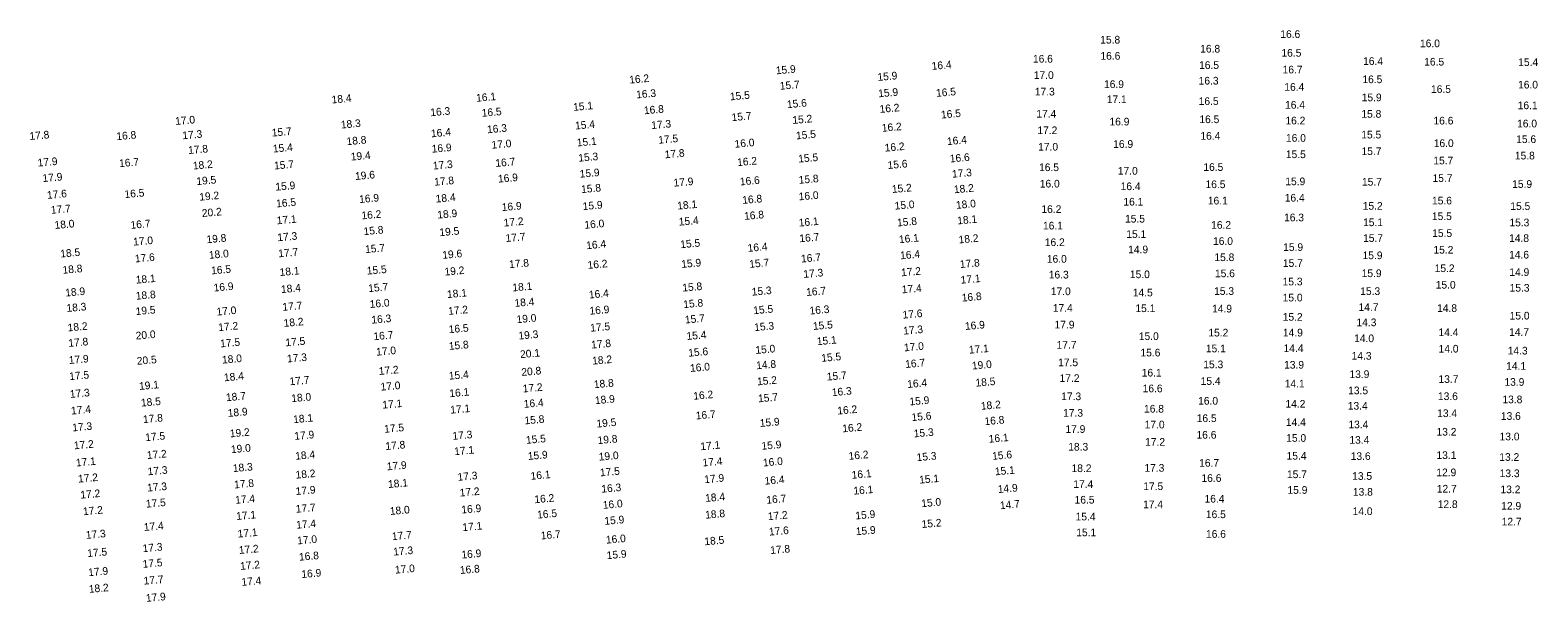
# Model space of a CAD drawing. Extents: x 1023796 to 1112670, y 656573 to 837340.
# Drawn here: x 1045282 to 1046266, y 764101 to 764474 of the extents above; entities that cross this region are included whole.
import ezdxf

# ---------------------------------------------------------------- set-up
doc = ezdxf.new("R2010")
doc.units = 0
doc.layers.add('V-TOPO-SOUN', color=7, linetype='Continuous')

msp = doc.modelspace()

# ---------------------------------------------------------------- texts
at = {"layer": 'V-TOPO-SOUN'}
for s, rotation, p in [('16.6 ', 360, (1046097.96, 764469.1)), ('15.8 ', 360, (1045980.38, 764465.48)), ('16.8 ', 360, (1046045.65, 764459.59)), ('16.5 ', 360, (1046098.7, 764456.91)), ('16.0 ', 360, (1046189.14, 764463.08)), ('15.9 ', 5, (1045768.76, 764445.37)), ('16.4 ', 5, (1045870.52, 764448.28)), ('16.6 ', 360, (1045936.45, 764453.04)), ('16.6 ', 360, (1045980.5, 764454.94)), ('16.5 ', 360, (1046044.91, 764448.9)), ('16.4 ', 360, (1046152.01, 764451.52)), ('16.5 ', 360, (1046191.92, 764451.11)), ('15.4 ', 360, (1046253.28, 764450.81)), ('16.2 ', 5, (1045673.04, 764439.33)), ('15.9 ', 5, (1045835.13, 764441.07)), ('17.0 ', 360, (1045936.99, 764442.4)), ('16.9 ', 360, (1045982.85, 764436.45)), ('16.3 ', 360, (1046044.62, 764438.74)), ('16.7 ', 360, (1046099.46, 764445.98)), ('16.5 ', 360, (1046151.54, 764439.62)), ('18.4 ', 5, (1045478.75, 764426.36)), ('16.1 ', 5, (1045573.07, 764427.45)), ('16.3 ', 5, (1045677.58, 764429.65)), ('15.5 ', 5, (1045738.81, 764428.38)), ('15.7 ', 5, (1045771.35, 764435.29)), ('15.9 ', 5, (1045835.63, 764430.36)), ('16.5 ', 5, (1045873.38, 764430.67)), ('17.3 ', 360, (1045937.68, 764431.6)), ('17.1 ', 360, (1045984.61, 764426.6)), ('16.4 ', 360, (1046100.58, 764434.63)), ('15.9 ', 360, (1046151.1, 764427.82)), ('16.5 ', 360, (1046196.34, 764433.23)), ('16.0 ', 360, (1046253.18, 764436.14)), ('16.3 ', 5, (1045543.19, 764418.02)), ('16.5 ', 5, (1045576.74, 764417.67)), ('15.1 ', 5, (1045636.41, 764421.52)), ('16.8 ', 5, (1045682.64, 764419.31)), ('15.6 ', 5, (1045776.01, 764423.28)), ('16.2 ', 5, (1045836.52, 764420.2)), ('16.5 ', 5, (1045876.61, 764416.53)), ('17.4 ', 360, (1045938.64, 764417.13)), ('16.5 ', 360, (1046044.64, 764425.4)), ('16.4 ', 360, (1046101.04, 764422.98)), ('15.8 ', 360, (1046150.87, 764417.07)), ('16.1 ', 360, (1046252.94, 764422.66)), ('17.0 ', 5, (1045376.59, 764412.33)), ('18.3 ', 5, (1045484.77, 764410.02)), ('16.3 ', 5, (1045580.21, 764406.91)), ('15.4 ', 5, (1045637.68, 764409.38)), ('17.3 ', 5, (1045687.42, 764409.67)), ('15.7 ', 5, (1045739.89, 764414.84)), ('15.2 ', 5, (1045779.58, 764413)), ('16.2 ', 5, (1045837.96, 764407.88)), ('16.9 ', 360, (1045986.41, 764412.06)), ('16.5 ', 360, (1046045.1, 764413.56)), ('16.2 ', 360, (1046101.28, 764412.74)), ('16.6 ', 360, (1046197.96, 764412.68)), ('16.0 ', 360, (1046252.55, 764410.78)), ('17.8 ', 5, (1045281.42, 764402.54)), ('16.8 ', 5, (1045338.21, 764402.41)), ('17.3 ', 5, (1045381.26, 764403)), ('15.7 ', 5, (1045439.64, 764404.77)), ('18.8 ', 5, (1045488.48, 764399.16)), ('16.4 ', 5, (1045543.6, 764404.27)), ('17.0 ', 5, (1045583.15, 764396.83)), ('15.1 ', 5, (1045638.82, 764398.33)), ('17.5 ', 5, (1045691.98, 764400.08)), ('16.0 ', 5, (1045741.85, 764397.47)), ('15.5 ', 5, (1045781.95, 764402.92)), ('16.4 ', 5, (1045880.5, 764399.2)), ('17.2 ', 360, (1045939.32, 764406.37)), ('16.9 ', 360, (1045988.85, 764397.43)), ('16.4 ', 360, (1046045.78, 764402.75)), ('16.0 ', 360, (1046101.63, 764401.4)), ('15.5 ', 360, (1046150.83, 764403.56)), ('16.0 ', 360, (1046198.13, 764397.97)), ('15.6 ', 360, (1046251.96, 764400.58)), ('17.8 ', 5, (1045385.04, 764393.38)), ('15.4 ', 5, (1045440.36, 764394.35)), ('19.4 ', 5, (1045491.22, 764389.13)), ('16.9 ', 5, (1045544.1, 764394.25)), ('15.3 ', 5, (1045639.79, 764388.36)), ('17.8 ', 5, (1045696.21, 764390.59)), ('15.5 ', 5, (1045783.4, 764387.79)), ('16.2 ', 5, (1045839.85, 764394.95)), ('16.6 ', 5, (1045882.36, 764387.87)), ('17.0 ', 360, (1045939.85, 764395.63)), ('15.5 ', 360, (1046101.58, 764390.73)), ('15.7 ', 360, (1046150.98, 764392.76)), ('15.8 ', 360, (1046251.1, 764389.88)), ('17.9 ', 5, (1045286.79, 764385.2)), ('16.7 ', 5, (1045339.98, 764384.82)), ('18.2 ', 5, (1045388.14, 764383.28)), ('15.7 ', 5, (1045441.16, 764383.31)), ('19.6 ', 5, (1045494.03, 764376.44)), ('17.3 ', 5, (1045544.8, 764383.25)), ('16.7 ', 5, (1045585.64, 764384.96)), ('15.9 ', 5, (1045640.69, 764377.93)), ('16.2 ', 5, (1045743.53, 764385.49)), ('15.6 ', 5, (1045841.75, 764383.6)), ('17.3 ', 5, (1045883.78, 764377.92)), ('16.5 ', 360, (1045940.43, 764382.26)), ('17.0 ', 360, (1045991.86, 764379.94)), ('16.5 ', 360, (1046047.71, 764382.41)), ('15.7 ', 360, (1046197.87, 764386.67)), ('17.9 ', 5, (1045289.98, 764375.11)), ('19.5 ', 5, (1045390.43, 764373.12)), ('15.9 ', 5, (1045442.01, 764369.49)), ('17.8 ', 5, (1045545.66, 764372.71)), ('16.9 ', 5, (1045587.36, 764374.71)), ('15.8 ', 5, (1045641.63, 764367.9)), ('17.9 ', 5, (1045701.97, 764372.09)), ('16.6 ', 5, (1045745.3, 764372.89)), ('15.8 ', 5, (1045783.7, 764373.96)), ('15.2 ', 5, (1045844.54, 764367.96)), ('18.2 ', 5, (1045885.03, 764367.78)), ('16.0 ', 360, (1045940.92, 764371.56)), ('16.4 ', 360, (1045993.71, 764369.86)), ('16.5 ', 360, (1046049.12, 764371.17)), ('15.9 ', 360, (1046101.22, 764373.08)), ('15.7 ', 360, (1046151.27, 764372.77)), ('15.7 ', 360, (1046197.33, 764375.21)), ('15.9 ', 360, (1046249.34, 764371.33)), ('17.6 ', 5, (1045292.87, 764364.13)), ('16.5 ', 5, (1045343.52, 764364.64)), ('19.2 ', 5, (1045392.33, 764362.93)), ('16.5 ', 5, (1045442.5, 764358.56)), ('16.9 ', 5, (1045496.7, 764361.41)), ('18.4 ', 5, (1045546.66, 764361.71)), ('15.9 ', 5, (1045642.66, 764356.81)), ('18.1 ', 5, (1045704.39, 764357.15)), ('16.8 ', 5, (1045746.85, 764360.83)), ('16.0 ', 5, (1045783.7, 764363.15)), ('15.0 ', 5, (1045846.35, 764357.1)), ('18.0 ', 5, (1045886.38, 764357.61)), ('16.1 ', 360, (1045995.49, 764359.81)), ('16.1 ', 360, (1046050.64, 764360.5)), ('16.4 ', 360, (1046100.83, 764362.38)), ('15.6 ', 360, (1046197, 764360.53)), ('17.7 ', 5, (1045295.38, 764354.38)), ('20.2 ', 5, (1045394.02, 764352.33)), ('17.1 ', 5, (1045442.88, 764347.54)), ('16.2 ', 5, (1045498.22, 764350.76)), ('18.9 ', 5, (1045547.74, 764351.27)), ('16.9 ', 5, (1045589.82, 764356.18)), ('16.8 ', 5, (1045748.04, 764350.42)), ('18.1 ', 5, (1045887.22, 764347.48)), ('16.2 ', 360, (1045941.98, 764354.97)), ('15.5 ', 360, (1045996.56, 764348.7)), ('16.3 ', 360, (1046100.4, 764349.53)), ('15.2 ', 360, (1046151.75, 764357.1)), ('15.5 ', 360, (1046196.94, 764350.35)), ('15.5 ', 360, (1046248.14, 764356.92)), ('18.0 ', 5, (1045297.83, 764344.51)), ('16.7 ', 5, (1045347.44, 764344.59)), ('15.8 ', 5, (1045499.6, 764340.48)), ('19.5 ', 5, (1045549.1, 764339.78)), ('17.2 ', 5, (1045591.05, 764346.07)), ('16.0 ', 5, (1045643.79, 764344.64)), ('15.4 ', 5, (1045705.38, 764346.67)), ('16.1 ', 5, (1045783.73, 764346.07)), ('15.8 ', 5, (1045847.92, 764346.15)), ('16.1 ', 360, (1045942.99, 764344.19)), ('15.1 ', 360, (1045997.4, 764338.65)), ('16.2 ', 360, (1046052.8, 764344.66)), ('15.1 ', 360, (1046151.98, 764346.36)), ('15.5 ', 360, (1046197.11, 764339.3)), ('15.3 ', 360, (1046247.52, 764346.26)), ('17.0 ', 5, (1045349.12, 764333.63)), ('19.8 ', 5, (1045397.03, 764335.2)), ('17.3 ', 5, (1045443.3, 764336.48)), ('15.7 ', 5, (1045500.6, 764328.77)), ('17.7 ', 5, (1045592.31, 764335.99)), ('16.4 ', 5, (1045644.96, 764331.28)), ('15.5 ', 5, (1045706.37, 764331.93)), ('16.4 ', 5, (1045750.36, 764329.56)), ('16.7 ', 5, (1045784.13, 764335.83)), ('16.1 ', 5, (1045849.15, 764335.23)), ('18.2 ', 5, (1045888.12, 764335.07)), ('16.2 ', 360, (1045944.19, 764333.38)), ('14.9 ', 360, (1045998.61, 764328.67)), ('16.0 ', 360, (1046054.03, 764334.13)), ('15.9 ', 360, (1046099.82, 764330.18)), ('15.7 ', 360, (1046151.99, 764336.09)), ('15.2 ', 360, (1046197.93, 764328.44)), ('14.8 ', 360, (1046247.31, 764336.03)), ('18.5 ', 5, (1045301.56, 764325.89)), ('17.6 ', 5, (1045350.29, 764322.67)), ('18.0 ', 5, (1045398.6, 764325.04)), ('17.7 ', 5, (1045443.9, 764326)), ('19.6 ', 5, (1045551.01, 764325.03)), ('17.8 ', 5, (1045594.59, 764318.95)), ('16.2 ', 5, (1045645.86, 764318.47)), ('15.9 ', 5, (1045707.02, 764319.08)), ('15.7 ', 5, (1045751.4, 764319.13)), ('16.7 ', 5, (1045785.22, 764322.6)), ('16.4 ', 5, (1045849.92, 764324.69)), ('17.8 ', 5, (1045888.91, 764319)), ('16.0 ', 360, (1045945.52, 764322.53)), ('15.8 ', 360, (1046054.9, 764323.57)), ('15.7 ', 360, (1046099.65, 764319.79)), ('15.9 ', 360, (1046151.66, 764324.84)), ('14.6 ', 360, (1046247.32, 764325.25)), ('18.8 ', 5, (1045303.05, 764315.27)), ('18.1 ', 5, (1045350.85, 764308.85)), ('16.5 ', 5, (1045400.06, 764314.88)), ('18.1 ', 5, (1045444.78, 764313.81)), ('15.5 ', 5, (1045501.68, 764314.74)), ('19.2 ', 5, (1045552.45, 764314.09)), ('17.3 ', 5, (1045786.72, 764312.56)), ('17.2 ', 5, (1045850.54, 764313.62)), ('17.1 ', 5, (1045889.44, 764308.8)), ('16.3 ', 360, (1045946.78, 764312.22)), ('15.0 ', 360, (1045999.75, 764312.44)), ('15.6 ', 360, (1046055.29, 764313.07)), ('15.9 ', 360, (1046151.07, 764313.15)), ('15.2 ', 360, (1046198.73, 764316.4)), ('14.9 ', 360, (1046247.49, 764313.89)), ('18.9 ', 5, (1045304.81, 764300.44)), ('18.8 ', 5, (1045350.88, 764298.34)), ('16.9 ', 5, (1045401.69, 764303.71)), ('18.4 ', 5, (1045445.68, 764302.69)), ('15.7 ', 5, (1045502.65, 764303.32)), ('18.1 ', 5, (1045554.08, 764299.43)), ('18.1 ', 5, (1045596.76, 764303.76)), ('16.4 ', 5, (1045646.71, 764299.15)), ('15.8 ', 5, (1045707.72, 764303.66)), ('15.3 ', 5, (1045753.02, 764301)), ('16.7 ', 5, (1045788.55, 764300.79)), ('17.4 ', 5, (1045850.99, 764302.5)), ('17.0 ', 360, (1045948.12, 764301.35)), ('14.5 ', 360, (1046001.63, 764300.56)), ('15.3 ', 360, (1046054.71, 764301.52)), ('15.3 ', 360, (1046099.45, 764307.72)), ('15.3 ', 360, (1046150.14, 764301.47)), ('15.0 ', 360, (1046199.42, 764305.61)), ('15.3 ', 360, (1046247.67, 764303.65)), ('18.3 ', 5, (1045305.61, 764290.38)), ('19.5 ', 5, (1045350.78, 764288.34)), ('17.0 ', 5, (1045403.57, 764288.02)), ('17.7 ', 5, (1045446.58, 764291.12)), ('16.0 ', 5, (1045503.59, 764292.96)), ('17.2 ', 5, (1045554.8, 764288.49)), ('18.4 ', 5, (1045598.14, 764293.69)), ('16.9 ', 5, (1045647.09, 764288.58)), ('15.8 ', 5, (1045708.34, 764292.87)), ('15.5 ', 5, (1045754.03, 764288.88)), ('16.3 ', 5, (1045790.76, 764288.69)), ('16.8 ', 5, (1045890.16, 764297.15)), ('17.4 ', 360, (1045949.4, 764290.49)), ('15.1 ', 360, (1046003.35, 764290.32)), ('14.9 ', 360, (1046053.39, 764290.04)), ('15.0 ', 360, (1046099.48, 764297.26)), ('14.7 ', 360, (1046149.02, 764291.03)), ('14.8 ', 360, (1046200.32, 764290.41)), ('17.2 ', 5, (1045404.72, 764277.88)), ('18.2 ', 5, (1045447.4, 764280.63)), ('16.3 ', 5, (1045504.69, 764282.73)), ('19.0 ', 5, (1045599.47, 764283.05)), ('15.7 ', 5, (1045709.4, 764282.85)), ('15.3 ', 5, (1045754.67, 764277.89)), ('15.5 ', 5, (1045792.99, 764278.62)), ('17.6 ', 5, (1045851.53, 764286)), ('16.9 ', 5, (1045892.26, 764278.62)), ('17.9 ', 360, (1045950.56, 764279.63)), ('15.2 ', 360, (1046099.52, 764284.69)), ('14.3 ', 360, (1046147.69, 764281.11)), ('15.0 ', 360, (1046247.67, 764285.47)), ('18.2 ', 5, (1045306.39, 764277.68)), ('20.0 ', 5, (1045350.82, 764272.37)), ('16.7 ', 5, (1045506.04, 764271.93)), ('16.5 ', 5, (1045555.18, 764276.52)), ('19.3 ', 5, (1045600.72, 764272.38)), ('17.5 ', 5, (1045647.57, 764277.49)), ('15.4 ', 5, (1045710.46, 764272.08)), ('15.1 ', 5, (1045795.52, 764268.69)), ('17.3 ', 5, (1045851.9, 764275.58)), ('15.0 ', 360, (1046005.58, 764272.09)), ('15.2 ', 360, (1046050.97, 764274.41)), ('14.9 ', 360, (1046099.65, 764274.43)), ('14.0 ', 360, (1046146.14, 764270.7)), ('14.4 ', 360, (1046201.24, 764274.62)), ('14.7 ', 360, (1046247.33, 764274.79)), ('17.8 ', 5, (1045306.83, 764267.59)), ('17.5 ', 5, (1045405.95, 764267.26)), ('17.5 ', 5, (1045448.54, 764267.94)), ('17.0 ', 5, (1045507.78, 764261.85)), ('15.8 ', 5, (1045555.23, 764265.63)), ('20.1 ', 5, (1045601.8, 764260.24)), ('17.8 ', 5, (1045648.16, 764266.48)), ('15.6 ', 5, (1045711.59, 764261.19)), ('15.0 ', 5, (1045755.42, 764262.99)), ('17.0 ', 5, (1045852.44, 764264.67)), ('17.1 ', 5, (1045894.81, 764263.15)), ('17.7 ', 360, (1045951.89, 764266.45)), ('15.6 ', 360, (1046006.65, 764261.39)), ('15.1 ', 360, (1046049.34, 764264.06)), ('14.4 ', 360, (1046100.07, 764264.27)), ('14.3 ', 360, (1046144.51, 764259.28)), ('14.0 ', 360, (1046201.29, 764263.91)), ('14.3 ', 360, (1046246.42, 764262.65)), ('17.9 ', 5, (1045307.12, 764256.43)), ('20.5 ', 5, (1045351.53, 764255.89)), ('18.0 ', 5, (1045407.18, 764256.68)), ('17.3 ', 5, (1045449.61, 764257.43)), ('17.2 ', 5, (1045509.5, 764249.3)), ('20.8 ', 5, (1045602.63, 764248.64)), ('18.2 ', 5, (1045648.85, 764256.02)), ('16.0 ', 5, (1045712.75, 764251.24)), ('14.8 ', 5, (1045755.95, 764252.97)), ('15.5 ', 5, (1045798.44, 764257.86)), ('16.7 ', 5, (1045853.23, 764253.83)), ('19.0 ', 5, (1045896.79, 764252.81)), ('17.5 ', 360, (1045952.91, 764255.02)), ('15.3 ', 360, (1046047.68, 764253.7)), ('13.9 ', 360, (1046100.42, 764253.44)), ('14.1 ', 360, (1046245.41, 764252.66)), ('17.5 ', 5, (1045307.4, 764245.91)), ('19.1 ', 5, (1045353, 764239.52)), ('18.4 ', 5, (1045408.42, 764245.15)), ('17.7 ', 5, (1045451.24, 764242.55)), ('17.0 ', 5, (1045510.7, 764239.03)), ('15.4 ', 5, (1045555.26, 764246.19)), ('18.8 ', 5, (1045649.94, 764240.63)), ('15.2 ', 5, (1045756.53, 764242.5)), ('15.7 ', 5, (1045802.01, 764245.63)), ('16.4 ', 5, (1045854.56, 764240.77)), ('18.5 ', 5, (1045899.13, 764241.65)), ('17.2 ', 360, (1045953.83, 764244.73)), ('16.1 ', 360, (1046007.46, 764248.29)), ('15.4 ', 360, (1046045.94, 764242.82)), ('14.1 ', 360, (1046100.83, 764241.15)), ('13.9 ', 360, (1046143.09, 764247.3)), ('13.7 ', 360, (1046201.23, 764244.12)), ('13.9 ', 360, (1046244.29, 764242.24)), ('17.3 ', 5, (1045307.79, 764234.32)), ('18.5 ', 5, (1045354.25, 764228.66)), ('18.7 ', 5, (1045409.75, 764232.14)), ('18.0 ', 5, (1045452.4, 764231.55)), ('16.1 ', 5, (1045555.6, 764234.75)), ('17.2 ', 5, (1045603.5, 764237.85)), ('18.9 ', 5, (1045650.66, 764230.24)), ('16.2 ', 5, (1045714.87, 764233.1)), ('15.7 ', 5, (1045757.17, 764231.42)), ('16.3 ', 5, (1045805.32, 764235.44)), ('15.9 ', 5, (1045856, 764229.42)), ('17.3 ', 360, (1045954.92, 764232.86)), ('16.6 ', 360, (1046008.08, 764238.01)), ('16.0 ', 360, (1046044.29, 764229.95)), ('13.5 ', 360, (1046142.25, 764236.73)), ('13.6 ', 360, (1046200.88, 764232.92)), ('13.8 ', 360, (1046242.97, 764230.85)), ('17.4 ', 5, (1045308.57, 764223.45)), ('18.9 ', 5, (1045410.9, 764221.93)), ('17.1 ', 5, (1045511.84, 764227.3)), ('17.1 ', 5, (1045556.18, 764224.02)), ('16.4 ', 5, (1045604.17, 764227.84)), ('16.7 ', 5, (1045716.48, 764220.26)), ('16.2 ', 5, (1045808.92, 764223.46)), ('15.6 ', 5, (1045857.39, 764219.18)), ('18.2 ', 5, (1045902.65, 764226.55)), ('17.3 ', 360, (1045956.12, 764222.09)), ('16.8 ', 360, (1046008.96, 764224.77)), ('14.2 ', 360, (1046101.32, 764227.99)), ('13.4 ', 360, (1046142.02, 764226.7)), ('13.4 ', 360, (1046200.38, 764221.83)), ('13.6 ', 360, (1046241.96, 764220.02)), ('17.3 ', 5, (1045309.39, 764212.47)), ('17.8 ', 5, (1045355.57, 764217.89)), ('18.1 ', 5, (1045453.64, 764217.84)), ('17.5 ', 5, (1045513.01, 764211.55)), ('15.8 ', 5, (1045604.67, 764217.05)), ('19.5 ', 5, (1045651.63, 764214.99)), ('15.9 ', 5, (1045758.26, 764215.37)), ('16.2 ', 5, (1045812.17, 764211.85)), ('16.8 ', 5, (1045905.01, 764216.54)), ('17.9 ', 360, (1045957.64, 764211.52)), ('17.0 ', 360, (1046009.39, 764214.46)), ('16.5 ', 360, (1046043.35, 764218.6)), ('14.4 ', 360, (1046101.6, 764216.03)), ('13.4 ', 360, (1046142.4, 764214.52)), ('17.2 ', 5, (1045310.45, 764200.77)), ('17.5 ', 5, (1045357.05, 764206.1)), ('19.2 ', 5, (1045412.28, 764208.56)), ('17.9 ', 5, (1045454.38, 764206.95)), ('17.8 ', 5, (1045513.83, 764200.33)), ('17.3 ', 5, (1045557.62, 764206.98)), ('15.5 ', 5, (1045605.6, 764204.34)), ('19.8 ', 5, (1045652.38, 764204.19)), ('17.1 ', 5, (1045719.49, 764200.17)), ('15.9 ', 5, (1045759.42, 764200.48)), ('15.3 ', 5, (1045858.81, 764208.55)), ('16.1 ', 5, (1045907.76, 764205.07)), ('17.2 ', 360, (1046009.67, 764203.15)), ('16.6 ', 360, (1046043.24, 764207.76)), ('15.0 ', 360, (1046101.81, 764205.71)), ('13.4 ', 360, (1046143.05, 764204.45)), ('13.2 ', 360, (1046199.94, 764209.76)), ('13.0 ', 360, (1046241.12, 764206.65)), ('17.1 ', 5, (1045311.76, 764189.58)), ('17.2 ', 5, (1045358.1, 764194.45)), ('19.0 ', 5, (1045412.99, 764198.26)), ('18.4 ', 5, (1045454.97, 764193.96)), ('17.1 ', 5, (1045558.77, 764196.95)), ('15.9 ', 5, (1045606.82, 764193.84)), ('19.0 ', 5, (1045653.14, 764193.4)), ('17.4 ', 5, (1045720.91, 764189.61)), ('16.0 ', 5, (1045760.36, 764189.58)), ('16.2 ', 5, (1045816.29, 764193.94)), ('15.3 ', 5, (1045860.69, 764193.06)), ('15.6 ', 5, (1045910.01, 764193.92)), ('18.3 ', 360, (1045959.5, 764199.97)), ('15.4 ', 360, (1046102.04, 764194.06)), ('13.6 ', 360, (1046143.91, 764193.87)), ('13.1 ', 360, (1046199.91, 764194.49)), ('13.2 ', 360, (1046240.93, 764193.28)), ('17.3 ', 5, (1045358.62, 764183.85)), ('18.3 ', 5, (1045414.24, 764185.94)), ('18.2 ', 5, (1045455.19, 764181.63)), ('17.9 ', 5, (1045514.73, 764187.07)), ('17.3 ', 5, (1045560.97, 764180.24)), ('16.1 ', 5, (1045608.66, 764180.91)), ('17.5 ', 5, (1045653.93, 764183.14)), ('16.1 ', 5, (1045818.29, 764181.56)), ('15.1 ', 5, (1045911.81, 764183.81)), ('18.2 ', 360, (1045961.65, 764185.96)), ('17.3 ', 360, (1046009.22, 764186.2)), ('16.7 ', 360, (1046044.97, 764189.46)), ('15.7 ', 360, (1046102.31, 764182.01)), ('13.5 ', 360, (1046144.86, 764180.9)), ('12.9 ', 360, (1046199.81, 764183.27)), ('13.3 ', 360, (1046241.16, 764182.65)), ('17.2 ', 5, (1045313.16, 764179.07)), ('17.3 ', 5, (1045358.25, 764173.22)), ('17.8 ', 5, (1045415.04, 764175.25)), ('17.9 ', 5, (1045455.24, 764170.97)), ('18.1 ', 5, (1045515.57, 764175.55)), ('17.2 ', 5, (1045562.36, 764169.97)), ('16.3 ', 5, (1045654.84, 764172.49)), ('17.9 ', 5, (1045722.04, 764178.68)), ('16.4 ', 5, (1045761.43, 764177.7)), ('16.1 ', 5, (1045819.44, 764171.2)), ('15.1 ', 5, (1045862.36, 764178.4)), ('14.9 ', 5, (1045913.71, 764172.25)), ('17.4 ', 360, (1045962.82, 764175.62)), ('17.5 ', 360, (1046008.47, 764174.23)), ('16.6 ', 360, (1046046.49, 764179.56)), ('15.9 ', 360, (1046102.62, 764171.8)), ('13.8 ', 360, (1046145.36, 764170.57)), ('12.7 ', 360, (1046200.12, 764172.59)), ('13.2 ', 360, (1046241.7, 764172.17)), ('17.2 ', 5, (1045314.67, 764168.6)), ('17.5 ', 5, (1045357.45, 764162.71)), ('17.4 ', 5, (1045415.75, 764165.24)), ('16.2 ', 5, (1045611.12, 764165.61)), ('16.0 ', 5, (1045655.78, 764161.95)), ('18.4 ', 5, (1045722.62, 764166.48)), ('16.7 ', 5, (1045762.58, 764165.26)), ('15.0 ', 5, (1045863.73, 764163.01)), ('14.7 ', 5, (1045915.1, 764161.71)), ('16.5 ', 360, (1045963.63, 764165.42)), ('17.4 ', 360, (1046008.34, 764162.39)), ('16.4 ', 360, (1046048.47, 764166.06)), ('12.8 ', 360, (1046200.72, 764162.49)), ('12.9 ', 360, (1046242.21, 764161.45)), ('17.2 ', 5, (1045316.38, 764157.79)), ('17.1 ', 5, (1045416.42, 764154.68)), ('17.7 ', 5, (1045455.31, 764159.4)), ('18.0 ', 5, (1045516.74, 764157.97)), ('16.9 ', 5, (1045563.43, 764158.9)), ('16.5 ', 5, (1045612.92, 764155.63)), ('15.9 ', 5, (1045656.83, 764151.52)), ('18.8 ', 5, (1045722.63, 764155.52)), ('17.2 ', 5, (1045763.51, 764154.56)), ('15.9 ', 5, (1045820.69, 764155.04)), ('15.4 ', 360, (1045964.3, 764154.44)), ('16.5 ', 360, (1046049.37, 764155.92)), ('14.0 ', 360, (1046145.16, 764157.92)), ('12.7 ', 360, (1046242.49, 764151.13)), ('17.3 ', 5, (1045318.22, 764142.38)), ('17.4 ', 5, (1045356.08, 764147.54)), ('17.1 ', 5, (1045417.39, 764143.2)), ('17.4 ', 5, (1045455.59, 764148.98)), ('17.7 ', 5, (1045518.06, 764141.52)), ('17.1 ', 5, (1045564.1, 764147.41)), ('16.7 ', 5, (1045615.29, 764141.99)), ('17.6 ', 5, (1045764.25, 764144.49)), ('15.9 ', 5, (1045820.96, 764144.73)), ('15.2 ', 5, (1045863.95, 764149.45)), ('15.1 ', 360, (1045964.72, 764144.1)), ('16.6 ', 360, (1046049.42, 764143.1)), ('17.5 ', 5, (1045319.17, 764130.51)), ('17.3 ', 5, (1045355.34, 764133.7)), ('17.2 ', 5, (1045418.13, 764132.53)), ('17.0 ', 5, (1045456.23, 764138.75)), ('17.3 ', 5, (1045518.95, 764131.47)), ('16.0 ', 5, (1045657.82, 764139.23)), ('18.5 ', 5, (1045722.11, 764138.2)), ('17.8 ', 5, (1045765.1, 764132.47)), ('17.5 ', 5, (1045355.35, 764123.49)), ('17.2 ', 5, (1045418.97, 764122.13)), ('16.8 ', 5, (1045457.43, 764128.12)), ('16.9 ', 5, (1045563.49, 764129.53)), ('15.9 ', 5, (1045658.31, 764129.13)), ('17.9 ', 5, (1045319.81, 764118.03)), ('17.7 ', 5, (1045355.99, 764112.51)), ('17.4 ', 5, (1045419.86, 764111.74)), ('16.9 ', 5, (1045458.99, 764116.82)), ('17.0 ', 5, (1045520.09, 764119.69)), ('16.8 ', 5, (1045562.48, 764119.46)), ('18.2 ', 5, (1045320.2, 764107.17)), ('17.9 ', 5, (1045357.45, 764101.29))]:
    msp.add_text(s, height=5, rotation=rotation, dxfattribs=at).set_placement(p)

doc.saveas('drawing.dxf')
